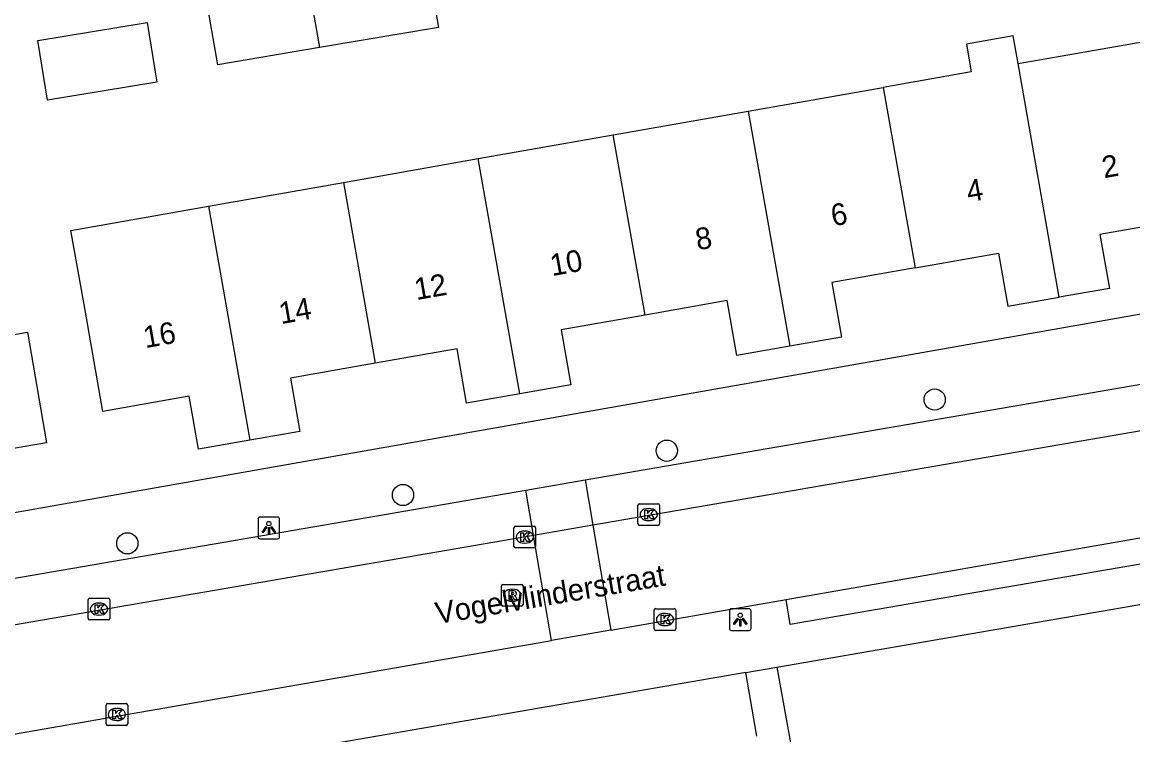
# Model space of a CAD drawing. Extents: x 162880 to 165536, y 384011 to 385179.
# Drawn here: x 163906.2 to 163957.3, y 384622 to 384654.9 of the extents above; entities that cross this region are included whole.
import ezdxf

# ---------------------------------------------------------------- set-up
doc = ezdxf.new("R2010")
doc.units = 0
for name, color, linetype in [('IMGEO_Boom', 7, 'Continuous'), ('IMGEO_Kolk', 7, 'Continuous'), ('IMGEO_Lichtpunt', 7, 'Continuous'), ('IMGEO_Openbare_ruimte_label', 7, 'Continuous'), ('IMGEO_Pand', 7, 'Continuous'), ('IMGEO_Pand_nummerreeks', 7, 'Continuous'), ('IMGEO_Parkeervlak_open', 7, 'Continuous'), ('IMGEO_Rijbaan_lokaal_open', 7, 'Continuous'), ('IMGEO_Rioolput', 7, 'Continuous'), ('IMGEO_Voetpad_open', 7, 'Continuous')]:
    doc.layers.add(name, color=color, linetype=linetype)

msp = doc.modelspace()

# ---------------------------------------------------------------- linework, layer by layer
at = {"layer": 'IMGEO_Boom'}
for centre in [(163948.207, 384637.483), (163935.872, 384635.125), (163923.723, 384633.088), (163911.03, 384630.858)]:
    msp.add_circle(centre, 0.489, dxfattribs=at)
at = {"layer": 'IMGEO_Kolk'}
for p, q in [((163934.539, 384631.76), (163934.539, 384632.612)), ((163934.614, 384632.686), (163935.466, 384632.686)), ((163935.027, 384632.466), (163935.052, 384632.466)), ((163935.54, 384632.612), (163935.54, 384631.76)), ((163935.05, 384631.906), (163935.025, 384631.906)), ((163928.83, 384630.721), (163928.83, 384631.573)), ((163928.905, 384631.647), (163929.757, 384631.647)), ((163929.318, 384631.427), (163929.343, 384631.427)), ((163929.831, 384631.573), (163929.831, 384630.721)), ((163935.466, 384631.686), (163934.614, 384631.686)), ((163929.341, 384630.867), (163929.316, 384630.867)), ((163929.757, 384630.647), (163928.905, 384630.647)), ((163909.226, 384627.405), (163909.226, 384628.257)), ((163909.301, 384628.331), (163910.153, 384628.331)), ((163910.227, 384628.257), (163910.227, 384627.405)), ((163909.714, 384628.111), (163909.739, 384628.111)), ((163935.29, 384626.925), (163935.29, 384627.777)), ((163935.365, 384627.851), (163936.217, 384627.851)), ((163936.291, 384627.777), (163936.291, 384626.925)), ((163910.153, 384627.331), (163909.301, 384627.331)), ((163909.737, 384627.551), (163909.712, 384627.551)), ((163935.778, 384627.631), (163935.803, 384627.631)), ((163936.217, 384626.851), (163935.365, 384626.851)), ((163935.801, 384627.071), (163935.776, 384627.071)), ((163910.049, 384622.552), (163910.049, 384623.404)), ((163910.124, 384623.478), (163910.976, 384623.478)), ((163910.537, 384623.258), (163910.562, 384623.258)), ((163911.05, 384623.404), (163911.05, 384622.552)), ((163910.56, 384622.698), (163910.535, 384622.698)), ((163910.976, 384622.478), (163910.124, 384622.478))]:
    msp.add_line(p, q, dxfattribs=at)
for points in [[(163934.539, 384631.76), (163934.539, 384632.612)], [(163934.614, 384632.686), (163935.466, 384632.686)], [(163934.86, 384632.386), (163934.983, 384632.386), (163934.983, 384632.235), (163935.113, 384632.386), (163935.277, 384632.386), (163935.131, 384632.235), (163935.284, 384631.986), (163935.132, 384631.986), (163935.047, 384632.15), (163934.983, 384632.083), (163934.983, 384631.986), (163934.86, 384631.986), (163934.86, 384632.386)], [(163935.54, 384632.612), (163935.54, 384631.76)], [(163928.83, 384630.721), (163928.83, 384631.573)], [(163928.905, 384631.647), (163929.757, 384631.647)], [(163929.151, 384631.347), (163929.274, 384631.347), (163929.274, 384631.196), (163929.404, 384631.347), (163929.568, 384631.347), (163929.422, 384631.196), (163929.575, 384630.947), (163929.423, 384630.947), (163929.338, 384631.111), (163929.274, 384631.044), (163929.274, 384630.947), (163929.151, 384630.947), (163929.151, 384631.347)], [(163929.831, 384631.573), (163929.831, 384630.721)], [(163935.466, 384631.686), (163934.614, 384631.686)], [(163929.757, 384630.647), (163928.905, 384630.647)], [(163909.226, 384627.405), (163909.226, 384628.257)], [(163909.301, 384628.331), (163910.153, 384628.331)], [(163910.227, 384628.257), (163910.227, 384627.405)], [(163909.547, 384628.031), (163909.67, 384628.031), (163909.67, 384627.88), (163909.8, 384628.031), (163909.964, 384628.031), (163909.818, 384627.88), (163909.971, 384627.631), (163909.819, 384627.631), (163909.734, 384627.795), (163909.67, 384627.728), (163909.67, 384627.631), (163909.547, 384627.631), (163909.547, 384628.031)], [(163935.29, 384626.925), (163935.29, 384627.777)], [(163935.365, 384627.851), (163936.217, 384627.851)], [(163936.291, 384627.777), (163936.291, 384626.925)], [(163910.153, 384627.331), (163909.301, 384627.331)], [(163935.611, 384627.551), (163935.734, 384627.551), (163935.734, 384627.4), (163935.864, 384627.551), (163936.028, 384627.551), (163935.882, 384627.4), (163936.035, 384627.151), (163935.883, 384627.151), (163935.798, 384627.315), (163935.734, 384627.248), (163935.734, 384627.151), (163935.611, 384627.151), (163935.611, 384627.551)], [(163936.217, 384626.851), (163935.365, 384626.851)], [(163910.049, 384622.552), (163910.049, 384623.404)], [(163910.124, 384623.478), (163910.976, 384623.478)], [(163910.37, 384623.178), (163910.493, 384623.178), (163910.493, 384623.027), (163910.623, 384623.178), (163910.787, 384623.178), (163910.641, 384623.027), (163910.794, 384622.778), (163910.642, 384622.778), (163910.557, 384622.942), (163910.493, 384622.875), (163910.493, 384622.778), (163910.37, 384622.778), (163910.37, 384623.178)], [(163911.05, 384623.404), (163911.05, 384622.552)], [(163910.976, 384622.478), (163910.124, 384622.478)]]:
    msp.add_lwpolyline(points, dxfattribs=at)
for centre, start, end in [((163934.616, 384632.61), 91.552, 178.448), ((163934.616, 384632.61), 91.552, 178.448), ((163935.464, 384632.61), 1.552, 88.448), ((163935.464, 384632.61), 1.552, 88.448), ((163928.907, 384631.571), 91.552, 178.448), ((163928.907, 384631.571), 91.552, 178.448), ((163929.755, 384631.571), 1.552, 88.448), ((163929.755, 384631.571), 1.552, 88.448), ((163934.616, 384631.762), 181.552, 268.448), ((163934.616, 384631.762), 181.552, 268.448), ((163935.464, 384631.762), 271.552, 358.448), ((163935.464, 384631.762), 271.552, 358.448), ((163928.907, 384630.723), 181.552, 268.448), ((163928.907, 384630.723), 181.552, 268.448), ((163929.755, 384630.723), 271.552, 358.448), ((163929.755, 384630.723), 271.552, 358.448), ((163909.303, 384628.255), 91.552, 178.448), ((163909.303, 384628.255), 91.552, 178.448), ((163910.151, 384628.255), 1.552, 88.448), ((163910.151, 384628.255), 1.552, 88.448), ((163935.367, 384627.775), 91.552, 178.448), ((163935.367, 384627.775), 91.552, 178.448), ((163936.215, 384627.775), 1.552, 88.448), ((163936.215, 384627.775), 1.552, 88.448), ((163909.303, 384627.407), 181.552, 268.448), ((163909.303, 384627.407), 181.552, 268.448), ((163910.151, 384627.407), 271.552, 358.448), ((163910.151, 384627.407), 271.552, 358.448), ((163935.367, 384626.927), 181.552, 268.448), ((163935.367, 384626.927), 181.552, 268.448), ((163936.215, 384626.927), 271.552, 358.448), ((163936.215, 384626.927), 271.552, 358.448), ((163910.126, 384623.402), 91.552, 178.448), ((163910.126, 384623.402), 91.552, 178.448), ((163910.974, 384623.402), 1.552, 88.448), ((163910.974, 384623.402), 1.552, 88.448), ((163910.126, 384622.554), 181.552, 268.448), ((163910.126, 384622.554), 181.552, 268.448), ((163910.974, 384622.554), 271.552, 358.448), ((163910.974, 384622.554), 271.552, 358.448)]:
    msp.add_arc(centre, 0.0765, start, end, dxfattribs=at)
for centre, major_axis, ratio, start_param, end_param in [((163935.026, 384632.186), (-0.387, 0.002), 0.722429, 4.712389, 7.853982), ((163935.051, 384632.186), (-0.39, 0.002), 0.717154, 1.570796, 4.712389), ((163929.317, 384631.147), (-0.387, 0.002), 0.722429, 4.712389, 7.853982), ((163929.342, 384631.147), (-0.39, 0.002), 0.717154, 1.570796, 4.712389), ((163909.713, 384627.831), (-0.387, 0.002), 0.722429, 4.712389, 7.853982), ((163909.738, 384627.831), (-0.39, 0.002), 0.717154, 1.570796, 4.712389), ((163935.777, 384627.351), (-0.387, 0.002), 0.722429, 4.712389, 7.853982), ((163935.802, 384627.351), (-0.39, 0.002), 0.717154, 1.570796, 4.712389), ((163910.536, 384622.978), (-0.387, 0.002), 0.722429, 4.712389, 7.853982), ((163910.561, 384622.978), (-0.39, 0.002), 0.717154, 1.570796, 4.712389)]:
    msp.add_ellipse(centre, major_axis=major_axis, ratio=ratio, start_param=start_param, end_param=end_param, dxfattribs=at)
at = {"layer": 'IMGEO_Lichtpunt'}
for p, q in [((163917.048, 384631.972), (163917.048, 384631.165)), ((163917.048, 384631.972), (163917.048, 384631.165)), ((163917.95, 384632.067), (163917.142, 384632.067)), ((163917.95, 384632.067), (163917.142, 384632.067)), ((163918.044, 384631.165), (163918.044, 384631.972)), ((163918.044, 384631.165), (163918.044, 384631.972)), ((163917.142, 384631.071), (163917.95, 384631.071)), ((163917.142, 384631.071), (163917.95, 384631.071)), ((163938.754, 384627.752), (163938.754, 384626.945)), ((163938.754, 384627.752), (163938.754, 384626.945)), ((163939.656, 384627.847), (163938.848, 384627.847)), ((163939.656, 384627.847), (163938.848, 384627.847)), ((163939.75, 384626.945), (163939.75, 384627.752)), ((163939.75, 384626.945), (163939.75, 384627.752)), ((163938.848, 384626.851), (163939.656, 384626.851)), ((163938.848, 384626.851), (163939.656, 384626.851))]:
    msp.add_line(p, q, dxfattribs=at)
for points in [[(163917.422, 384631.636), (163917.461, 384631.608), (163917.273, 384631.346), (163917.235, 384631.373), (163917.422, 384631.636)], [(163917.524, 384631.588), (163917.571, 384631.588), (163917.571, 384631.266), (163917.524, 384631.266), (163917.524, 384631.588)], [(163917.634, 384631.608), (163917.672, 384631.635), (163917.859, 384631.373), (163917.82, 384631.345), (163917.634, 384631.608)], [(163939.128, 384627.416), (163939.167, 384627.388), (163938.979, 384627.126), (163938.941, 384627.153), (163939.128, 384627.416)], [(163939.23, 384627.368), (163939.277, 384627.368), (163939.277, 384627.046), (163939.23, 384627.046), (163939.23, 384627.368)], [(163939.34, 384627.388), (163939.378, 384627.415), (163939.565, 384627.153), (163939.526, 384627.125), (163939.34, 384627.388)]]:
    msp.add_lwpolyline(points, dxfattribs=at)
for centre in [(163917.547, 384631.77), (163939.253, 384627.55)]:
    msp.add_circle(centre, 0.0994, dxfattribs=at)
for centre, start, end in [((163917.142, 384631.972), 90, 180), ((163917.142, 384631.972), 90, 180), ((163917.95, 384631.972), 0, 90), ((163917.95, 384631.972), 0, 90), ((163917.142, 384631.165), 180, 270), ((163917.142, 384631.165), 180, 270), ((163917.95, 384631.165), 270, 0), ((163917.95, 384631.165), 270, 360), ((163938.848, 384627.752), 90, 180), ((163938.848, 384627.752), 90, 180), ((163939.656, 384627.752), 0, 90), ((163939.656, 384627.752), 0, 90), ((163938.848, 384626.945), 180, 270), ((163938.848, 384626.945), 180, 270), ((163939.656, 384626.945), 270, 0), ((163939.656, 384626.945), 270, 360)]:
    msp.add_arc(centre, 0.0946, start, end, dxfattribs=at)
at = {"layer": 'IMGEO_Pand'}
for points in [[(163919.431, 384656.244), (163924.919, 384657.177), (163925.363, 384654.622), (163919.882, 384653.691)], [(163919.882, 384653.691), (163915.193, 384652.894), (163914.758, 384655.45), (163919.431, 384656.244)], [(163919.431, 384656.244), (163919.882, 384653.691)], [(163911.944, 384654.851), (163912.396, 384652.095), (163907.358, 384651.269), (163906.906, 384654.025), (163911.944, 384654.851)], [(163952.047, 384652.954), (163951.821, 384654.234), (163949.665, 384653.854), (163949.89, 384652.574), (163945.833, 384651.859)], [(163952.047, 384652.954), (163953.458, 384653.202), (163958.382, 384654.069), (163959.839, 384645.793), (163955.813, 384645.084), (163956.25, 384642.603), (163953.946, 384642.197)], [(163953.946, 384642.197), (163952.047, 384652.954)], [(163939.62, 384650.765), (163945.833, 384651.859)], [(163945.833, 384651.859), (163947.302, 384643.541)], [(163933.406, 384649.671), (163939.62, 384650.765)], [(163939.62, 384650.765), (163941.532, 384639.937)], [(163927.192, 384648.577), (163933.406, 384649.671)], [(163934.872, 384641.372), (163933.406, 384649.671)], [(163920.978, 384647.483), (163927.192, 384648.577)], [(163929.104, 384637.752), (163927.192, 384648.577)], [(163914.765, 384646.388), (163920.978, 384647.483)], [(163920.978, 384647.483), (163922.449, 384639.152)], [(163916.668, 384635.609), (163914.311, 384635.194), (163913.88, 384637.639), (163909.904, 384636.939), (163909.037, 384641.864), (163908.436, 384645.274), (163914.765, 384646.388)], [(163914.765, 384646.388), (163916.668, 384635.609)], [(163947.302, 384643.541), (163951.147, 384644.218), (163951.576, 384641.78), (163953.946, 384642.197)], [(163947.302, 384643.541), (163943.468, 384642.866), (163943.91, 384640.356), (163941.532, 384639.937)], [(163941.532, 384639.937), (163939.098, 384639.508), (163938.653, 384642.037), (163934.872, 384641.372)], [(163934.872, 384641.372), (163931.005, 384640.691), (163931.45, 384638.165), (163929.104, 384637.752)], [(163907.316, 384635.49), (163904.798, 384635.053), (163903.914, 384640.148), (163906.431, 384640.586), (163907.316, 384635.49)], [(163929.104, 384637.752), (163926.654, 384637.321), (163926.215, 384639.815), (163922.449, 384639.152)], [(163922.449, 384639.152), (163918.546, 384638.464), (163918.977, 384636.016), (163916.668, 384635.609)]]:
    msp.add_lwpolyline(points, dxfattribs=at)
at = {"layer": 'IMGEO_Parkeervlak_open'}
for points in [[(163932.108, 384633.777), (163932.466, 384631.69)], [(163929.736, 384631.219), (163929.378, 384633.307)]]:
    msp.add_lwpolyline(points, dxfattribs=at)
at = {"layer": 'IMGEO_Rijbaan_lokaal_open'}
for points in [[(163963.513, 384637.038), (163932.466, 384631.69)], [(163932.466, 384631.69), (163929.736, 384631.219)], [(163932.466, 384631.69), (163933.294, 384626.865)], [(163929.736, 384631.219), (163893.309, 384624.944)], [(163930.565, 384626.389), (163929.736, 384631.219)], [(163941.361, 384628.27), (163958.192, 384631.202)], [(163933.294, 384626.865), (163941.361, 384628.27)], [(163933.294, 384626.865), (163930.565, 384626.389)], [(163889.294, 384619.2), (163930.565, 384626.389)]]:
    msp.add_lwpolyline(points, dxfattribs=at)
at = {"layer": 'IMGEO_Rioolput'}
for p, q in [((163928.254, 384628.045), (163928.254, 384628.897)), ((163928.329, 384628.971), (163929.181, 384628.971)), ((163928.742, 384628.751), (163928.767, 384628.751)), ((163929.255, 384628.897), (163929.255, 384628.045)), ((163929.181, 384627.971), (163928.329, 384627.971)), ((163928.765, 384628.191), (163928.74, 384628.191))]:
    msp.add_line(p, q, dxfattribs=at)
for points in [[(163928.254, 384628.045), (163928.254, 384628.897)], [(163928.329, 384628.971), (163929.181, 384628.971)], [(163929.255, 384628.897), (163929.255, 384628.045)], [(163928.843, 384628.669), (163928.591, 384628.671), (163928.591, 384628.271)], [(163928.591, 384628.271), (163928.715, 384628.271), (163928.715, 384628.433), (163928.726, 384628.433)], [(163928.769, 384628.59), (163928.715, 384628.59), (163928.715, 384628.509)], [(163928.715, 384628.509), (163928.767, 384628.509)], [(163928.773, 384628.404), (163928.844, 384628.271), (163928.984, 384628.271), (163928.919, 384628.397)], [(163929.181, 384627.971), (163928.329, 384627.971)]]:
    msp.add_lwpolyline(points, dxfattribs=at)
for centre, radius, start, end in [((163928.331, 384628.895), 0.0765, 91.552, 178.448), ((163928.331, 384628.895), 0.0765, 91.552, 178.448), ((163929.179, 384628.895), 0.0765, 1.552, 88.448), ((163929.179, 384628.895), 0.0765, 1.552, 88.448), ((163928.725, 384628.38), 0.0533, 26.0293, 88.6989), ((163928.751, 384628.698), 0.19, 274.7715, 282.9687), ((163928.775, 384628.494), 0.0964, 77.0061, 93.1865), ((163928.789, 384628.551), 0.0378, 276.6634, 79.6772), ((163928.842, 384628.559), 0.109, 350.3612, 89.416), ((163928.84, 384628.559), 0.112, 277.5842, 350.9817), ((163928.824, 384628.344), 0.108, 29.5134, 73.7905), ((163928.331, 384628.047), 0.0765, 181.552, 268.448), ((163928.331, 384628.047), 0.0765, 181.552, 268.448), ((163929.179, 384628.047), 0.0765, 271.552, 358.448), ((163929.179, 384628.047), 0.0765, 271.552, 358.448)]:
    msp.add_arc(centre, radius, start, end, dxfattribs=at)
for centre, major_axis, ratio, start_param, end_param in [((163928.741, 384628.471), (-0.387, 0.002), 0.722429, 4.712389, 7.853982), ((163928.766, 384628.471), (-0.39, 0.002), 0.717154, 1.570796, 4.712389)]:
    msp.add_ellipse(centre, major_axis=major_axis, ratio=ratio, start_param=start_param, end_param=end_param, dxfattribs=at)
at = {"layer": 'IMGEO_Voetpad_open'}
for points in [[(163887.445, 384629.045), (163960.844, 384641.985)], [(163932.108, 384633.777), (163959.66, 384638.521)], [(163929.378, 384633.307), (163932.108, 384633.777)], [(163896.374, 384627.625), (163929.378, 384633.307)], [(163958.192, 384631.202), (163958.392, 384630.025), (163941.556, 384627.117), (163941.361, 384628.27)], [(163940.94, 384625.151), (163958, 384628.098)], [(163939.508, 384624.904), (163940.94, 384625.151)], [(163940.94, 384625.151), (163942.056, 384618.953)], [(163939.508, 384624.904), (163889.77, 384616.314)], [(163940.014, 384621.979), (163939.508, 384624.904)]]:
    msp.add_lwpolyline(points, dxfattribs=at)

# ---------------------------------------------------------------- texts
at = {"layer": 'IMGEO_Openbare_ruimte_label'}
msp.add_text('Vogelvlinderstraat', height=1, rotation=9.613, dxfattribs=at).set_placement((163925.307, 384627.136))
at = {"layer": 'IMGEO_Pand_nummerreeks'}
for s, rotation, p in [('2', 10.0546, (163956.005, 384647.673)), ('4', 10.0554, (163949.765, 384646.565)), ('6', 10.0546, (163943.523, 384645.46)), ('8', 10.0546, (163937.285, 384644.354)), ('10', 10.0546, (163930.589, 384643.166)), ('12', 10.0546, (163924.341, 384642.058)), ('14', 10.0546, (163918.103, 384640.952)), ('16', 10.0546, (163911.861, 384639.845))]:
    msp.add_text(s, height=1, rotation=rotation, dxfattribs=at).set_placement(p)

doc.saveas('drawing.dxf')
